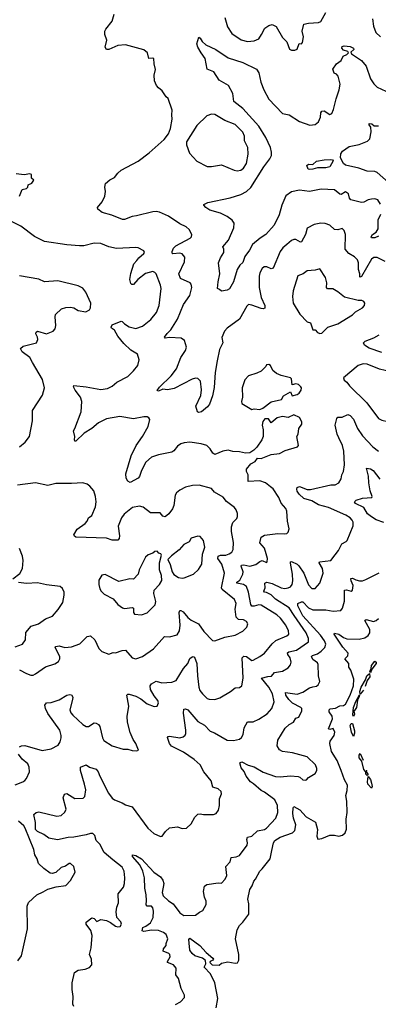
# Model space of a CAD drawing. Extents: x 2057697 to 2160550, y 827490 to 1016834.
# Tile 502 of 509: x 2143546 to 2146725, y 999395 to 1008118. Entities that reach past the tile are written whole.
import ezdxf

# ---------------------------------------------------------------- set-up
doc = ezdxf.new("R2010")
doc.units = 0

msp = doc.modelspace()

# ---------------------------------------------------------------- linework, layer by layer
at = {"layer": '0CON20XD'}
for points in [[(2146785, 1005975.8), (2146715, 1006009.4), (2146685, 1006009.4), (2146665.4, 1005994.6), (2146575, 1005842.9), (2146565, 1005836), (2146559.5, 1005839.5), (2146559.4, 1005865), (2146548.6, 1005905), (2146549.6, 1005965), (2146540.9, 1005990.9), (2146515, 1006017.8), (2146464.3, 1006045), (2146430.9, 1006085), (2146433.6, 1006213.6), (2146420.7, 1006250.7), (2146405, 1006266.7), (2146365, 1006257.1), (2146335, 1006259.2), (2146296.3, 1006296.3), (2146255, 1006311.9), (2146215, 1006314.4), (2146155, 1006302), (2146095, 1006270), (2146079.5, 1006215), (2146045, 1006149.4), (2146035, 1006145.6), (2145995, 1006168.8), (2145975, 1006169.1), (2145955, 1006161.1), (2145914, 1006126), (2145877.1, 1006095), (2145855.6, 1006065), (2145792.7, 1005917.3), (2145775, 1005910), (2145737, 1005927), (2145712.4, 1005927.6), (2145695, 1005914), (2145674.7, 1005875.3), (2145669.3, 1005845), (2145670, 1005745), (2145687.2, 1005655), (2145719.6, 1005585), (2145718.3, 1005561.7), (2145705, 1005555.8), (2145685, 1005558.9), (2145605, 1005589.2), (2145575, 1005593.3), (2145559.5, 1005580.5), (2145495.4, 1005464.6), (2145385, 1005385.8), (2145361.1, 1005358.9), (2145338.6, 1005301.4), (2145347.1, 1005255), (2145316, 1005195), (2145295.4, 1005095.4), (2145278.8, 1004991.2), (2145270.3, 1004859.7), (2145253.8, 1004785), (2145227.9, 1004712.1), (2145210.7, 1004689.3), (2145156.2, 1004645), (2145135, 1004638.8), (2145122.5, 1004645), (2145106.2, 1004695), (2145151.9, 1004788.1), (2145158.9, 1004838.9), (2145147.8, 1004915), (2145125, 1004940), (2145105, 1004942.3), (2145075, 1004933.8), (2144915, 1004849.5), (2144855, 1004838.8), (2144815, 1004843.3), (2144775, 1004826.7), (2144765, 1004832.5), (2144785, 1004863.3), (2144888.6, 1004961.4), (2144936.3, 1005023.7), (2144974.2, 1005125), (2145015, 1005186.7), (2145025.8, 1005215), (2145005.8, 1005275), (2144977.6, 1005297.6), (2144875, 1005302.2), (2144835, 1005296.7), (2144830.8, 1005305), (2144852.8, 1005337.2), (2144885, 1005371.4), (2144945.6, 1005465), (2144998.1, 1005595), (2145054.4, 1005675), (2145072.5, 1005745), (2145066, 1005775), (2145056.2, 1005785), (2144971.2, 1005825), (2144956.2, 1005865), (2145007.4, 1005972.6), (2145010.8, 1006015), (2144985, 1006042.5), (2144965, 1006050), (2144903.4, 1006043.4), (2144898, 1006048), (2144897.8, 1006065), (2144907.9, 1006092.1), (2144931.4, 1006115), (2145058.3, 1006181.7), (2145068.8, 1006195), (2145071.2, 1006215), (2145047.9, 1006257.9), (2145022.1, 1006282.1), (2144965, 1006309.4), (2144866.4, 1006376.4), (2144785, 1006411.9), (2144755, 1006418.1), (2144725, 1006415.6), (2144581.2, 1006381.2), (2144542.5, 1006375), (2144475, 1006347.1), (2144457.9, 1006347.9), (2144362.5, 1006385), (2144278.3, 1006408.3), (2144240, 1006440), (2144236.2, 1006455), (2144277.5, 1006505), (2144300, 1006555), (2144305.8, 1006595), (2144300, 1006635), (2144306.7, 1006665), (2144345, 1006698.8), (2144385, 1006718.8), (2144415, 1006758.8), (2144445, 1006783.8), (2144595, 1006864), (2144695, 1006938), (2144826.7, 1007055), (2144865, 1007107.5), (2144883.8, 1007155), (2144898.6, 1007235), (2144894, 1007275), (2144898.8, 1007315), (2144860.7, 1007420.7), (2144843.9, 1007433.9), (2144807.7, 1007487.7), (2144775, 1007512.5), (2144757.5, 1007535), (2144740, 1007575), (2144737.5, 1007625), (2144750, 1007675), (2144737, 1007727), (2144735, 1007772.5), (2144725, 1007778), (2144690, 1007775), (2144678, 1007825), (2144645, 1007850), (2144485, 1007895.7), (2144415, 1007889.4), (2144335, 1007852.9), (2144314.3, 1007854.3), (2144303.3, 1007875), (2144318.8, 1007935), (2144300, 1007985), (2144301.2, 1008015), (2144310, 1008035), (2144366.7, 1008105), (2144383.3, 1008165)], [(2145365.5, 1008135.5), (2145388.1, 1008055), (2145425.8, 1007995), (2145508.7, 1007938.7), (2145565, 1007924.3), (2145625, 1007931.4), (2145665, 1007949.2), (2145690, 1007985), (2145717.8, 1008042.2), (2145754.5, 1008065.5), (2145785, 1008076.2), (2145818.3, 1008058.3), (2145875, 1007961.2), (2145915, 1007920), (2145937, 1007857), (2145955, 1007847.5), (2145985, 1007847.5), (2146005, 1007857.5), (2146024.1, 1007905.9), (2146045, 1007903.3), (2146053.3, 1007915), (2146061.5, 1007965), (2146050.9, 1008015), (2146063.6, 1008076.4), (2146105, 1008086.9), (2146195, 1008092.5), (2146215, 1008101.2), (2146258.6, 1008181.4)], [(2146673.1, 1008125), (2146680.8, 1008059.2), (2146703.6, 1008003.6), (2146744.6, 1007964.6)], [(2146744.3, 1006484.3), (2146721.4, 1006521.4), (2146695, 1006530), (2146665, 1006528.6), (2146635, 1006521.4), (2146595, 1006500.6), (2146575, 1006498.9), (2146480.2, 1006520.2), (2146469.1, 1006535), (2146460, 1006575), (2146435, 1006591.4), (2146395, 1006569.2), (2146385, 1006570.8), (2146335, 1006609.4), (2146217, 1006617), (2146115, 1006596.5), (2146025, 1006608.5), (2145955, 1006591.2), (2145905, 1006557.1), (2145870.9, 1006475), (2145845, 1006388), (2145801.4, 1006298.6), (2145728.1, 1006215), (2145677.4, 1006182.6), (2145608.6, 1006125), (2145584.3, 1006075), (2145541.7, 1006018.3), (2145524.4, 1005965.6), (2145496.9, 1005943.1), (2145475, 1005903.8), (2145440.6, 1005795), (2145405, 1005733.3), (2145385, 1005721.2), (2145335, 1005712.5), (2145318.3, 1005728.3), (2145300, 1005735), (2145304.4, 1005795), (2145320.9, 1005865), (2145309.2, 1005965), (2145325, 1006006.7), (2145356.2, 1006055), (2145356.2, 1006085), (2145347.5, 1006105), (2145398.2, 1006165), (2145444.4, 1006275), (2145447.1, 1006315), (2145430.7, 1006340.7), (2145383.9, 1006373.9), (2145325, 1006404.5), (2145230.7, 1006430.7), (2145196.7, 1006455), (2145177.5, 1006475), (2145178.3, 1006481.7), (2145215, 1006498), (2145410.6, 1006539.4), (2145505, 1006568.9), (2145555, 1006595.5), (2145595, 1006630), (2145710.9, 1006815), (2145763.1, 1006885), (2145777.7, 1006915), (2145778.9, 1006945), (2145767.8, 1006985), (2145727.1, 1007075), (2145665, 1007174.5), (2145525, 1007332.1), (2145445, 1007392), (2145434.5, 1007465), (2145395.4, 1007535.4), (2145315, 1007581.2), (2145268, 1007655), (2145208.3, 1007678.3), (2145189.4, 1007775), (2145154.6, 1007824.6), (2145125.8, 1007875), (2145116.2, 1007905), (2145135, 1007962.5), (2145146.2, 1007955), (2145162, 1007925), (2145194.5, 1007894.5), (2145284.5, 1007854.5), (2145395, 1007779.4), (2145525, 1007737.1), (2145645, 1007678.8), (2145665.7, 1007645.7), (2145682.5, 1007565), (2145709.4, 1007495), (2145753, 1007413), (2145875, 1007287.1), (2145933.6, 1007273.6), (2146026.7, 1007215), (2146117.3, 1007182.7), (2146165, 1007189.4), (2146195, 1007214), (2146212.9, 1007255), (2146215, 1007292.5), (2146225, 1007306), (2146245, 1007310), (2146295, 1007276.2), (2146312.5, 1007287.5), (2146328.8, 1007321.2), (2146350, 1007415), (2146377.8, 1007495), (2146385.6, 1007545), (2146367.9, 1007617.9), (2146355, 1007633.8), (2146332.5, 1007645), (2146320.7, 1007679.3), (2146354.2, 1007725), (2146394.4, 1007755), (2146412.9, 1007795), (2146445, 1007810.4), (2146460, 1007825), (2146455.8, 1007835.8), (2146417, 1007847), (2146400, 1007865), (2146405, 1007880), (2146423, 1007887), (2146475, 1007879.1), (2146504.5, 1007865), (2146506.6, 1007853.4), (2146480.8, 1007829.2), (2146485.9, 1007815), (2146575, 1007757.1), (2146617.1, 1007705), (2146655.8, 1007595), (2146685, 1007548.8), (2146715, 1007521.2), (2146792.5, 1007485)], [(2145475, 1006777.1), (2145505, 1006784.2), (2145528.3, 1006801.7), (2145555.8, 1006845), (2145570.8, 1006925), (2145569.4, 1006985), (2145538.5, 1007045), (2145538.9, 1007085), (2145522.4, 1007122.4), (2145455, 1007188.6), (2145364.7, 1007224.7), (2145275, 1007278), (2145245, 1007282), (2145203.4, 1007266.6), (2145115, 1007181.2), (2145023.3, 1007035), (2145025, 1007010), (2145050, 1006935), (2145116.7, 1006865), (2145207.7, 1006817.7), (2145245, 1006815.8), (2145335, 1006832.9), (2145446, 1006784), (2145475, 1006777.1)], [(2146815, 1006676.1), (2146715, 1006764.6), (2146695, 1006772.5), (2146625, 1006776.9), (2146552.6, 1006802.6), (2146435, 1006828.1), (2146415, 1006844.4), (2146388.7, 1006895), (2146392.1, 1006927.9), (2146406.2, 1006953.8), (2146465, 1006992.9), (2146555, 1007012.2), (2146628, 1007042), (2146648.7, 1007061.3), (2146660.8, 1007125), (2146657.5, 1007165), (2146643.8, 1007185), (2146645, 1007196.7), (2146667.5, 1007195), (2146688.3, 1007178.3), (2146725, 1007176)], [(2146115, 1006790), (2146104, 1006794), (2146092, 1006825), (2146105, 1006838.8), (2146145, 1006834), (2146176.3, 1006863.7), (2146245, 1006875.6), (2146305, 1006880.3), (2146319.5, 1006875), (2146325, 1006865.8), (2146295, 1006814.2), (2146260, 1006805), (2146185, 1006804), (2146145, 1006794.3), (2146115, 1006790)], [(2143543.3, 1006555), (2143567, 1006613), (2143605, 1006622.5), (2143616.7, 1006635), (2143620, 1006655), (2143655, 1006670), (2143670, 1006695), (2143650, 1006715), (2143650, 1006745), (2143635, 1006752.5), (2143585, 1006742.5), (2143515, 1006752.5)], [(2143542.9, 1001677.1), (2143562.5, 1001685), (2143592.9, 1001687.1), (2143745, 1001644.2), (2143825, 1001658), (2143888.2, 1001691.8), (2143905, 1001720), (2143913.5, 1001755), (2143914.4, 1001775), (2143901.5, 1001825), (2143795, 1001971.2), (2143774.3, 1002015), (2143768, 1002045), (2143782.5, 1002065), (2143825, 1002068.8), (2143895, 1002092.5), (2143965, 1002134), (2143990.8, 1002139.2), (2144005, 1002137.5), (2144015.7, 1002115.7), (2144015.5, 1002094.5), (2143991.2, 1002005), (2143997.9, 1001977.9), (2144015.6, 1001955), (2144105, 1001872.5), (2144135, 1001855.8), (2144155, 1001855.8), (2144205, 1001887.1), (2144225, 1001885.7), (2144244.3, 1001874.3), (2144257.5, 1001855), (2144279.4, 1001755), (2144291.7, 1001731.7), (2144365, 1001684.2), (2144463.9, 1001653.9), (2144503.6, 1001656.4), (2144543.6, 1001643.6), (2144585, 1001640), (2144600, 1001645), (2144576.7, 1001705), (2144552.1, 1001742.1), (2144525, 1001803.3), (2144502.2, 1001895), (2144498.1, 1001945), (2144514.4, 1002035), (2144496.2, 1002135), (2144505, 1002143.8), (2144516.1, 1002143.9), (2144576.2, 1002125), (2144620, 1002100), (2144675, 1002056.2), (2144737, 1002033), (2144765, 1002037.5), (2144776.2, 1002065), (2144771.2, 1002085), (2144736.9, 1002126.9), (2144704.6, 1002184.6), (2144703.5, 1002215), (2144715, 1002234.2), (2144755, 1002257.1), (2144805, 1002243.1), (2144895, 1002248.9), (2144934.2, 1002265), (2144999.1, 1002370.9), (2145036.4, 1002415), (2145055, 1002458), (2145075, 1002474.3), (2145085, 1002477.5), (2145095, 1002470), (2145115.2, 1002415.2), (2145120.9, 1002305), (2145133.2, 1002205), (2145143.6, 1002175), (2145165, 1002144.2), (2145208.8, 1002105), (2145225, 1002098.6), (2145275, 1002095.7), (2145320.3, 1002109.7), (2145415, 1002165.8), (2145455, 1002198.6), (2145495, 1002202), (2145514.1, 1002215.9), (2145525.4, 1002284.6), (2145517, 1002463), (2145531.5, 1002478.5), (2145556.9, 1002476.9), (2145605, 1002440), (2145615, 1002443.8), (2145675, 1002475.8), (2145715, 1002505.7), (2145782.6, 1002587.4), (2145815, 1002617.5), (2145915, 1002660), (2145930.6, 1002675), (2145930, 1002705), (2145905.5, 1002755), (2145858.1, 1002815), (2145825.7, 1002845.7), (2145685, 1002930), (2145665, 1002933.8), (2145625, 1002920.6), (2145602.8, 1002922.8), (2145595, 1002938), (2145575.2, 1003045.2), (2145555.5, 1003095), (2145530, 1003115), (2145471.8, 1003125), (2145471.5, 1003135), (2145496.6, 1003153.4), (2145524.7, 1003205), (2145526.5, 1003225), (2145508.5, 1003275), (2145510.8, 1003285), (2145532.4, 1003287.6), (2145586.7, 1003275), (2145638.9, 1003291.1), (2145675, 1003319.2), (2145695, 1003326), (2145735, 1003310), (2145740, 1003315), (2145741.2, 1003345), (2145731.2, 1003385), (2145716.2, 1003435), (2145675, 1003482.5), (2145687, 1003533), (2145715, 1003551.5), (2145835, 1003566.9), (2145897, 1003563), (2145912.9, 1003567.1), (2145925, 1003578.8), (2145934.2, 1003605.8), (2145918.8, 1003675), (2145915, 1003762.5), (2145905, 1003786), (2145865, 1003833.8), (2145844.3, 1003885), (2145791.4, 1003961.4), (2145769.4, 1003979.4), (2145723.3, 1004013.3), (2145675, 1004032.9), (2145572.5, 1004025), (2145571.1, 1004085), (2145555.7, 1004115), (2145556.7, 1004135), (2145595, 1004183.3), (2145632.5, 1004205), (2145655, 1004232.5), (2145685, 1004231.4), (2145775, 1004264.3), (2145847.5, 1004275), (2145899.1, 1004300.9), (2146007, 1004333), (2146017.5, 1004345), (2146003.8, 1004425), (2146013.3, 1004445), (2146021.2, 1004495), (2146046.4, 1004533.6), (2146046.2, 1004555), (2146025, 1004593.8), (2145975, 1004616.2), (2145925, 1004594.2), (2145875, 1004603.3), (2145828.3, 1004591.7), (2145775, 1004547.5), (2145750.7, 1004580.7), (2145717.5, 1004582.5), (2145702.3, 1004557.7), (2145694.1, 1004525.9), (2145704, 1004485), (2145704, 1004425), (2145692.9, 1004395), (2145648.3, 1004331.7), (2145622, 1004305), (2145585, 1004280), (2145548.3, 1004278.3), (2145495, 1004288.8), (2145435, 1004291.2), (2145395, 1004304), (2145345.6, 1004294.4), (2145275, 1004264.3), (2145257.3, 1004277.3), (2145235, 1004316.7), (2145205.9, 1004345.9), (2145155, 1004360), (2145055, 1004374.2), (2145005, 1004370), (2144975, 1004360.6), (2144945, 1004338.1), (2144912.6, 1004297.4), (2144895, 1004285.6), (2144777.1, 1004262.9), (2144715, 1004241.8), (2144665, 1004197.1), (2144624.4, 1004125), (2144608.8, 1004071.2), (2144596.7, 1004055), (2144525, 1004016.7), (2144505, 1004030), (2144490, 1004055), (2144488, 1004095), (2144535.5, 1004254.5), (2144577.1, 1004345), (2144635.7, 1004425), (2144684.2, 1004515), (2144698.8, 1004575), (2144689.5, 1004589.5), (2144675, 1004598), (2144645, 1004598.1), (2144555, 1004582.2), (2144435, 1004600.8), (2144315, 1004581.5), (2144245, 1004546.5), (2144185.4, 1004494.6), (2144116, 1004455), (2144045, 1004383.3), (2144033.3, 1004383.3), (2144031.2, 1004395), (2144035.8, 1004424.2), (2144023.8, 1004475), (2144036.2, 1004495), (2144092, 1004645), (2144095.8, 1004735), (2144084, 1004774), (2144036.6, 1004836.6), (2144024.3, 1004865), (2144025, 1004877.5), (2144135, 1004866.5), (2144265, 1004840), (2144325, 1004850), (2144365, 1004870.8), (2144406.2, 1004905), (2144505, 1004958), (2144555, 1005006.2), (2144592, 1005055), (2144605.8, 1005105), (2144590.6, 1005155), (2144530.7, 1005190.7), (2144469.8, 1005249.8), (2144417.3, 1005315), (2144386.5, 1005366.5), (2144360, 1005385), (2144355.7, 1005395), (2144365.8, 1005415), (2144445, 1005445.8), (2144455, 1005444), (2144475, 1005424.2), (2144515, 1005395.6), (2144575, 1005381.9), (2144635, 1005403.1), (2144709.8, 1005460.2), (2144758.9, 1005525), (2144781.5, 1005585), (2144800.5, 1005735), (2144795.5, 1005765), (2144754.4, 1005865), (2144745, 1005878.1), (2144725.4, 1005885.4), (2144660.5, 1005869.5), (2144593.3, 1005816.7), (2144555, 1005771.4), (2144540.8, 1005770.8), (2144530.6, 1005780.6), (2144522.5, 1005815), (2144531.2, 1005868.8), (2144556.8, 1005955), (2144585, 1005983.1), (2144600.7, 1006009.3), (2144646.2, 1006045), (2144652.5, 1006055), (2144645, 1006070), (2144595.8, 1006095.8), (2144575, 1006100), (2144405, 1006089.2), (2144335, 1006104.3), (2144264.2, 1006135.8), (2144205, 1006138.6), (2144115, 1006115.6), (2144075, 1006114.4), (2143965, 1006122.9), (2143765, 1006153.1), (2143676.8, 1006196.8), (2143555, 1006288.8), (2143438.3, 1006348.3)], [(2146725, 1006200.8), (2146695, 1006185.8), (2146665.6, 1006185.6), (2146662.7, 1006195), (2146673.8, 1006215), (2146705.2, 1006234.8), (2146723.1, 1006265), (2146724.7, 1006345), (2146745.6, 1006395.6)], [(2146205, 1005338), (2146225, 1005340), (2146276.7, 1005395), (2146365, 1005423.1), (2146496.8, 1005503.2), (2146521.2, 1005528.8), (2146583.8, 1005565), (2146601.2, 1005585), (2146603.8, 1005605), (2146595, 1005620), (2146578.8, 1005628.8), (2146545, 1005630), (2146425, 1005659.2), (2146365, 1005708), (2146322.1, 1005732.1), (2146275, 1005731.9), (2146266.4, 1005746.4), (2146267.4, 1005787.4), (2146258, 1005835), (2146205, 1005911.2), (2146165, 1005897.5), (2146095, 1005892.9), (2146058.8, 1005865), (2146010.5, 1005849.5), (2145969.4, 1005715), (2145964.2, 1005665), (2145969.2, 1005605), (2146029.7, 1005509.7), (2146095, 1005442), (2146125, 1005433.3), (2146145, 1005370), (2146165, 1005370), (2146187, 1005347), (2146205, 1005338)], [(2143545, 1004333.8), (2143596, 1004375), (2143632, 1004425), (2143659.2, 1004565), (2143660, 1004655), (2143748.3, 1004791.7), (2143766, 1004855), (2143749.1, 1004929.1), (2143660.5, 1005080.5), (2143635.4, 1005125.4), (2143567.8, 1005175), (2143554.2, 1005205), (2143575.7, 1005224.3), (2143696.2, 1005255), (2143707.5, 1005285), (2143704.2, 1005305), (2143688, 1005335), (2143690.8, 1005349.2), (2143705, 1005358), (2143785, 1005336), (2143843, 1005357), (2143861.7, 1005378.3), (2143867, 1005407), (2143860, 1005485), (2143863.8, 1005505), (2143917.5, 1005555), (2143955, 1005568.8), (2143995, 1005570), (2144025, 1005563.8), (2144065, 1005541.2), (2144131.7, 1005528.3), (2144163.6, 1005546.4), (2144173.3, 1005565), (2144176.7, 1005605), (2144133.3, 1005705), (2144105, 1005740), (2144065, 1005760), (2143885, 1005803.3), (2143765, 1005796.7), (2143715, 1005820), (2143545, 1005848.8)], [(2146755, 1005169.1), (2146645, 1005207.3), (2146602, 1005235), (2146592, 1005255), (2146609.5, 1005270.5), (2146685, 1005298.1), (2146732, 1005325)], [(2145603.6, 1004663.6), (2145625, 1004668.8), (2145675, 1004663.8), (2145702.5, 1004675), (2145775, 1004732.5), (2145867.5, 1004752.5), (2145885, 1004786.2), (2145945, 1004820), (2145960, 1004785), (2146005, 1004796.2), (2146021.7, 1004808.3), (2146040, 1004835), (2146043.3, 1004855), (2146038.8, 1004865), (2146016.1, 1004886.1), (2145995, 1004892.5), (2145961.7, 1004881.7), (2145956.2, 1004935), (2145946.1, 1004946.1), (2145865, 1004965.8), (2145823, 1004983), (2145789.5, 1005009.5), (2145770, 1005055), (2145755, 1005062.5), (2145735, 1005060), (2145727.5, 1005045), (2145687.5, 1005005), (2145647.5, 1004985), (2145575, 1004963.3), (2145541.7, 1004928.3), (2145518, 1004855), (2145520, 1004775), (2145511.2, 1004735), (2145516.1, 1004716.1), (2145603.6, 1004663.6)], [(2146805, 1004558), (2146885, 1004563.8), (2146925.6, 1004584.4), (2146936, 1004605), (2146942, 1004645), (2146929.2, 1004715), (2146897.6, 1004797.6), (2146894.4, 1004925), (2146885.7, 1004955), (2146871.2, 1004975), (2146835, 1004998.6), (2146735, 1005022.2), (2146625, 1005065.5), (2146591.3, 1005068.7), (2146545, 1005054.2), (2146417.5, 1004945), (2146422.5, 1004925), (2146445, 1004906.7), (2146468, 1004875), (2146623.6, 1004723.6), (2146725.7, 1004585.7), (2146755, 1004570), (2146805, 1004558)], [(2144370.5, 1000675), (2144295, 1000741.1), (2144255, 1000813.8), (2144225, 1000846.7), (2144210.6, 1000890.6), (2144195, 1000907.1), (2144175, 1000909.4), (2144135, 1000897.1), (2144025, 1000876.1), (2143975, 1000872.9), (2143880.9, 1000850.9), (2143805, 1000867.1), (2143759.4, 1000899.4), (2143705, 1000925.8), (2143687.1, 1000945), (2143687.5, 1001005), (2143670, 1001075), (2143691.2, 1001095), (2143715, 1001099.4), (2143875, 1001062.5), (2143912.7, 1001067.3), (2143945, 1001096.7), (2143957.3, 1001122.7), (2143932.5, 1001225), (2143942.5, 1001257.5), (2143965, 1001261.9), (2144035, 1001218.5), (2144109.1, 1001220.9), (2144123.2, 1001236.8), (2144132.7, 1001295), (2144121.3, 1001345), (2144084.5, 1001465.5), (2144083.9, 1001496.1), (2144135, 1001516.7), (2144165, 1001496), (2144225, 1001479.2), (2144242.7, 1001455), (2144255.4, 1001415.4), (2144333.3, 1001265), (2144365, 1001222.5), (2144385, 1001207.1), (2144455, 1001180), (2144485, 1001161.4), (2144543, 1001143), (2144682, 1000955), (2144735, 1000906.7), (2144795, 1000882.5), (2144810, 1000885), (2144837.5, 1000925), (2144875, 1000957.5), (2144945, 1000966), (2144985, 1000951.2), (2145023.6, 1000956.4), (2145065, 1000992.5), (2145097.7, 1001052.3), (2145125, 1001078.8), (2145145, 1001083.8), (2145175, 1001076.7), (2145265, 1001076.2), (2145286.7, 1001085), (2145308.8, 1001115), (2145318, 1001155), (2145316, 1001215), (2145335, 1001260), (2145330.7, 1001280.7), (2145305, 1001303.3), (2145257.7, 1001317.7), (2145242, 1001375), (2145178, 1001455), (2145144.2, 1001515), (2145091.4, 1001565), (2144999, 1001629), (2144891.2, 1001681.2), (2144872.5, 1001705), (2144855, 1001760), (2144862, 1001768), (2144875, 1001770), (2144965, 1001754.6), (2144995.9, 1001764.1), (2145011.7, 1001778.3), (2145017.9, 1001795), (2145017.7, 1001825), (2144998.9, 1001975), (2145001.4, 1002008.6), (2145015, 1002014), (2145035, 1002002.9), (2145125, 1001901.1), (2145185, 1001866.9), (2145235.6, 1001815.6), (2145271.3, 1001801.3), (2145385, 1001735.6), (2145441.1, 1001731.1), (2145495, 1001742.5), (2145512.4, 1001757.6), (2145526.7, 1001785), (2145534.6, 1001845.4), (2145565, 1001898.8), (2145615, 1001897.5), (2145665, 1001921.5), (2145740.5, 1001969.5), (2145780.6, 1002015), (2145800.5, 1002075), (2145787.2, 1002145), (2145755.2, 1002205.2), (2145689.2, 1002285), (2145745, 1002300), (2145778, 1002302), (2145804.2, 1002335), (2145875, 1002346.5), (2145925, 1002376.9), (2145947.1, 1002402.9), (2145951.8, 1002425), (2145943.8, 1002463.8), (2145921.5, 1002495), (2145920.8, 1002509.2), (2145932.9, 1002517.1), (2145998.3, 1002531.7), (2146105, 1002606.2), (2146106.9, 1002635), (2146084, 1002685), (2145979.6, 1002839.6), (2145935, 1002907.1), (2145813.6, 1002985), (2145775, 1003022.8), (2145735, 1003042.7), (2145715, 1003045.8), (2145708.9, 1003055), (2145722.9, 1003085), (2145718.9, 1003125), (2145735.4, 1003134.6), (2145785, 1003123.7), (2145865, 1003085.4), (2145895, 1003078.5), (2145925, 1003083.6), (2145945, 1003094.4), (2145960.5, 1003115), (2145966.1, 1003145), (2145962.9, 1003205), (2145945.8, 1003304.2), (2145946.2, 1003313.8), (2145955, 1003317.1), (2146005, 1003294.5), (2146020.6, 1003280.6), (2146064.3, 1003214.3), (2146105, 1003110.8), (2146135, 1003079.4), (2146165, 1003077.5), (2146205.6, 1003124.4), (2146235.6, 1003215), (2146230, 1003255), (2146200, 1003305), (2146204.3, 1003315), (2146302.9, 1003327.1), (2146342.5, 1003377.5), (2146372.9, 1003415), (2146400, 1003475), (2146440, 1003495), (2146448, 1003505), (2146502, 1003635), (2146502.5, 1003665), (2146492.5, 1003685), (2146476, 1003705), (2146437.9, 1003727.9), (2146282, 1003795), (2146195, 1003820), (2146135, 1003856.5), (2146065, 1003875.6), (2146024.4, 1003915), (2146005, 1003942), (2146002.2, 1003957.8), (2146005.8, 1003974.2), (2146025, 1003982), (2146094.7, 1003954.7), (2146125, 1003954.7), (2146303.4, 1003996.6), (2146342.7, 1003997.3), (2146374.1, 1004015.9), (2146395, 1004050), (2146402, 1004085), (2146415.7, 1004114.3), (2146425.8, 1004175), (2146420, 1004295), (2146406.7, 1004345), (2146376.2, 1004413.8), (2146358.6, 1004445), (2146342.9, 1004525), (2146356.2, 1004585), (2146365, 1004596), (2146405, 1004597.1), (2146455, 1004620), (2146475, 1004611.4), (2146505, 1004580), (2146541.5, 1004495), (2146585, 1004430.6), (2146676.7, 1004335), (2146725, 1004295.6)], [(2146775, 1003662.2), (2146705, 1003687.6), (2146663.4, 1003713.4), (2146629.9, 1003739.9), (2146595.2, 1003795.2), (2146522.1, 1003832.1), (2146512.5, 1003845), (2146528.4, 1003861.6), (2146585, 1003879.6), (2146666, 1003885), (2146669.2, 1003895), (2146653.5, 1003945), (2146641.5, 1004015), (2146637.5, 1004075), (2146620, 1004145), (2146655, 1004138.5), (2146678.1, 1004125), (2146737.1, 1004047.1)], [(2143545, 1002358.2), (2143605, 1002324.5), (2143645, 1002311.8), (2143665, 1002312.2), (2143686.2, 1002323.8), (2143775, 1002384.3), (2143858.8, 1002411.2), (2143888.8, 1002431.2), (2143901.2, 1002455), (2143902, 1002475), (2143861.2, 1002555), (2143866.2, 1002563.8), (2143895, 1002569.5), (2143945, 1002557.3), (2144005, 1002560.6), (2144080.2, 1002589.8), (2144145, 1002654), (2144175, 1002658), (2144211.2, 1002625), (2144247.7, 1002547.7), (2144275, 1002520), (2144336.7, 1002496.7), (2144375, 1002512), (2144395, 1002508), (2144455, 1002530), (2144485, 1002532), (2144543.2, 1002463.2), (2144575, 1002456.2), (2144635, 1002476), (2144731.2, 1002545), (2144828.1, 1002651.9), (2144875, 1002649.1), (2144943, 1002667), (2144961.9, 1002705), (2144967, 1002753), (2144958.1, 1002865), (2144965, 1002883.3), (2144975, 1002884.2), (2144995, 1002872.9), (2145035, 1002823.1), (2145065, 1002797.8), (2145132.2, 1002765), (2145178.9, 1002698.9), (2145255, 1002618), (2145275, 1002616.2), (2145363.8, 1002646.2), (2145455, 1002664.4), (2145525, 1002700.8), (2145558.6, 1002735), (2145566.9, 1002765), (2145557.1, 1002785), (2145529.8, 1002799.8), (2145485, 1002803.2), (2145464.7, 1002825), (2145454.8, 1002895), (2145464.5, 1002945), (2145449.7, 1002979.7), (2145341.1, 1003071.1), (2145333.6, 1003083.6), (2145361.5, 1003215), (2145338.5, 1003295), (2145302.5, 1003345), (2145306.4, 1003363.6), (2145324.8, 1003375.2), (2145372.5, 1003375), (2145404, 1003386), (2145425, 1003400), (2145437, 1003423), (2145440, 1003485), (2145423.3, 1003583.3), (2145422.5, 1003625), (2145435.9, 1003664.1), (2145470.7, 1003699.3), (2145477.5, 1003715), (2145477, 1003743), (2145466.2, 1003775), (2145451.2, 1003795), (2145379.3, 1003849.3), (2145349.1, 1003889.1), (2145273.1, 1003933.1), (2145245.8, 1003965.8), (2145136.4, 1003993.6), (2145078.3, 1003991.7), (2145015, 1003976), (2144965, 1003948.8), (2144935, 1003926.7), (2144924.2, 1003905.8), (2144912.2, 1003815), (2144901.1, 1003785), (2144868.9, 1003741.1), (2144835, 1003712.9), (2144815, 1003720), (2144790.3, 1003750.3), (2144705, 1003750), (2144639.4, 1003799.4), (2144607.2, 1003807.2), (2144545, 1003796.4), (2144471.7, 1003738.3), (2144449.6, 1003705), (2144418, 1003632), (2144432, 1003545), (2144428.2, 1003521.8), (2144415, 1003507.4), (2144366.8, 1003506.8), (2144315, 1003525.7), (2144045, 1003533.3), (2144030.7, 1003540.7), (2144026.7, 1003555), (2144054.2, 1003605), (2144125, 1003655.8), (2144142.9, 1003675), (2144156.7, 1003703.3), (2144185.5, 1003724.5), (2144217, 1003803), (2144224.2, 1003845), (2144217.5, 1003895), (2144202, 1003945), (2144168.8, 1003985), (2144144.2, 1004004.2), (2144105, 1004016), (2144005, 1004007.5), (2143865, 1004008.9), (2143795, 1003991.9), (2143685, 1004015.4), (2143525.5, 1003994.5)], [(2144985, 1003170), (2145005, 1003173.3), (2145087.5, 1003205), (2145132.3, 1003247.7), (2145160, 1003295), (2145167, 1003383), (2145186.9, 1003445), (2145176.2, 1003505), (2145145, 1003540), (2145125, 1003543.3), (2145067, 1003523), (2145047.7, 1003492.3), (2145000.7, 1003469.3), (2144959.5, 1003420.5), (2144890.8, 1003369.2), (2144860, 1003335), (2144880.9, 1003290.9), (2144896.8, 1003226.8), (2144911.7, 1003201.7), (2144955, 1003176.2), (2144985, 1003170)], [(2143486.2, 1003165), (2143547.6, 1003212.4), (2143570, 1003255), (2143575.8, 1003325.8), (2143570, 1003365), (2143544, 1003434)], [(2144625, 1002844.2), (2144675.8, 1002864.2), (2144748, 1002935), (2144752.3, 1002962.3), (2144736.4, 1003033.6), (2144738.8, 1003065), (2144786.2, 1003115), (2144805, 1003150), (2144804.2, 1003195), (2144786.2, 1003245), (2144784, 1003305), (2144803, 1003373), (2144797.5, 1003385), (2144780.7, 1003390.7), (2144765, 1003410), (2144743, 1003407), (2144725, 1003391.2), (2144685, 1003376.2), (2144661.2, 1003355), (2144605.6, 1003245), (2144596.7, 1003205), (2144555, 1003160), (2144523.6, 1003163.6), (2144425, 1003141.2), (2144305, 1003203.3), (2144275, 1003197.5), (2144248.3, 1003151.7), (2144247.5, 1003115), (2144257.5, 1003075), (2144267.5, 1003055), (2144295, 1003027.5), (2144375, 1002986.7), (2144417, 1002937), (2144456.4, 1002906.4), (2144475, 1002900), (2144541.7, 1002911.7), (2144553.8, 1002903.8), (2144555.8, 1002865), (2144562.2, 1002852.2), (2144625, 1002844.2)], [(2144927.7, 999392.3), (2144972, 999418), (2145006.7, 999455), (2145006.2, 999475), (2144976.7, 999535), (2144953.9, 999623.9), (2144928.8, 999655), (2144934, 999715), (2144908.8, 999745), (2144857.5, 999765), (2144856.2, 999775), (2144878.6, 999815), (2144878, 999835), (2144868, 999845), (2144817.3, 999865), (2144820, 999885), (2144845.7, 999915), (2144845.6, 999935), (2144858.5, 999975), (2144843.1, 1000013.1), (2144821.9, 1000031.9), (2144775, 1000050), (2144715, 1000052.1), (2144645, 1000040.8), (2144631.2, 1000045), (2144636.7, 1000075), (2144665, 1000087.8), (2144705, 1000117.9), (2144729.3, 1000165), (2144731.3, 1000221.3), (2144725, 1000248.8), (2144713, 1000263), (2144675, 1000265.8), (2144665.6, 1000275.6), (2144670, 1000315), (2144665.8, 1000365.8), (2144655.4, 1000424.6), (2144651.5, 1000515), (2144636.1, 1000575), (2144610.4, 1000630.4), (2144547.1, 1000705), (2144545, 1000720), (2144575, 1000714.3), (2144625, 1000683.3), (2144734.4, 1000564.4), (2144793.8, 1000525), (2144813.8, 1000495), (2144822.2, 1000465), (2144808.5, 1000385), (2144818.8, 1000355), (2144865, 1000311.8), (2144905.3, 1000285.3), (2144966.7, 1000206.7), (2145002.1, 1000182.1), (2145105, 1000183.8), (2145139.5, 1000210.5), (2145170, 1000225), (2145198.3, 1000278.3), (2145197.7, 1000307.7), (2145184, 1000345), (2145176, 1000395), (2145185, 1000442.5), (2145205, 1000457.5), (2145305, 1000470), (2145335, 1000467.5), (2145367.1, 1000505), (2145381.4, 1000535), (2145372.9, 1000615), (2145412.7, 1000657.3), (2145420, 1000695), (2145465, 1000700), (2145495, 1000714.3), (2145562.2, 1000805), (2145565.4, 1000825), (2145560, 1000855), (2145565.6, 1000874.4), (2145605, 1000884.4), (2145655, 1000931.4), (2145715, 1000942.9), (2145735, 1000954.3), (2145815.7, 1001045), (2145833.1, 1001095), (2145831.4, 1001155), (2145807.1, 1001205), (2145715, 1001272.9), (2145685, 1001288.2), (2145618.8, 1001348.8), (2145590.8, 1001365), (2145552, 1001415), (2145535, 1001457.5), (2145509.3, 1001489.3), (2145497.5, 1001535), (2145515, 1001542), (2145572.5, 1001512.5), (2145625, 1001498.5), (2145705, 1001450.8), (2145813.6, 1001413.6), (2145855, 1001408.9), (2145945, 1001419.2), (2146015, 1001412), (2146028.3, 1001408.3), (2146056.7, 1001385), (2146075, 1001380), (2146087, 1001383), (2146106.4, 1001403.6), (2146165, 1001440), (2146181.2, 1001465), (2146181.2, 1001485), (2146167.3, 1001517.3), (2146095, 1001587.5), (2145965, 1001622.5), (2145875, 1001636), (2145850.3, 1001650.3), (2145828.8, 1001685), (2145833.8, 1001735), (2145899.3, 1001840.7), (2145935.5, 1001874.5), (2145972.5, 1001895), (2145995, 1001929.2), (2146020.7, 1001939.3), (2146046.9, 1001995), (2146045.8, 1002014.2), (2146038.6, 1002025), (2145965, 1002064), (2145932, 1002095), (2145904.6, 1002135), (2145902.6, 1002157.4), (2146005, 1002142.1), (2146055, 1002160), (2146115, 1002198.8), (2146145, 1002206.2), (2146175.9, 1002214.1), (2146192.5, 1002225), (2146206.2, 1002255), (2146195.8, 1002305), (2146192, 1002405), (2146185, 1002418.8), (2146145, 1002450), (2146133.7, 1002476.3), (2146141.2, 1002485), (2146185, 1002500), (2146216.9, 1002523.1), (2146250, 1002555), (2146259.6, 1002585), (2146247.5, 1002615), (2146212.4, 1002665), (2146054.8, 1002835), (2146012.6, 1002925), (2146011.9, 1002945), (2146045, 1002960.6), (2146055, 1002959.4), (2146106, 1002906), (2146145, 1002888.8), (2146258.6, 1002888.6), (2146325, 1002878.1), (2146392.5, 1002885), (2146407.1, 1002902.9), (2146426, 1002965), (2146425.7, 1003064.3), (2146442.6, 1003067.4), (2146485, 1003053.8), (2146495.8, 1003064.2), (2146501.1, 1003105), (2146484.6, 1003145), (2146482.2, 1003167.8), (2146495, 1003171.5), (2146525, 1003154.5), (2146557.3, 1003147.3), (2146585, 1003147.5), (2146615, 1003157.5), (2146733, 1003217)], [(2143505, 1002562.9), (2143571.2, 1002585), (2143597.8, 1002625), (2143601.9, 1002688.1), (2143648, 1002745), (2143713.3, 1002765), (2143775, 1002808.8), (2143835.6, 1002834.4), (2143887.3, 1002892.7), (2143928.8, 1002955), (2143940.7, 1003019.3), (2143938.8, 1003045), (2143925, 1003080), (2143905, 1003097.5), (2143785, 1003110), (2143705, 1003127.5), (2143605, 1003124.2), (2143535, 1003132)], [(2145288.9, 999365), (2145303.5, 999445), (2145276.1, 999585), (2145235.9, 999665), (2145181.9, 999725), (2145197.3, 999752.7), (2145193.3, 999783.3), (2145165, 999803.7), (2145099.2, 999825), (2145075.8, 999845), (2145053.3, 999875), (2145047.9, 999937.9), (2145045, 999970), (2145055, 999981.4), (2145143.8, 999915), (2145198.5, 999855), (2145257.1, 999805), (2145262.5, 999795), (2145258.8, 999785), (2145235, 999775.6), (2145232.5, 999765), (2145252, 999745), (2145315, 999742), (2145335, 999760), (2145389.5, 999770.5), (2145455, 999758.6), (2145476.4, 999763.6), (2145487.3, 999785), (2145487.9, 999835), (2145459.5, 999975), (2145473.3, 1000053.3), (2145495, 1000094), (2145525, 1000122), (2145575.8, 1000195), (2145578, 1000285), (2145566.7, 1000325), (2145587, 1000413), (2145608, 1000445), (2145620, 1000485), (2145636.7, 1000505), (2145674.2, 1000575.8), (2145695.8, 1000594.2), (2145766.2, 1000685), (2145782.3, 1000757.7), (2145794.2, 1000825), (2145807.5, 1000845), (2145855, 1000875.5), (2145965, 1000915.4), (2145985, 1000934.2), (2145992.4, 1000985), (2145971.8, 1001045), (2145967.1, 1001085), (2145969.2, 1001135), (2145975, 1001146.2), (2146029.1, 1001119.1), (2146085, 1001055.6), (2146169.1, 1001009.1), (2146185.8, 1000945), (2146180, 1000885), (2146187.5, 1000857.5), (2146225, 1000864), (2146295, 1000892), (2146335, 1000892), (2146375, 1000883.8), (2146405.9, 1000894.1), (2146430, 1000915), (2146442.5, 1000947.5), (2146438.5, 1001035), (2146447.8, 1001095), (2146444.6, 1001195), (2146436.9, 1001245), (2146448.6, 1001288.6), (2146451.8, 1001335), (2146423.7, 1001383.7), (2146394.7, 1001465), (2146361.2, 1001555), (2146310.3, 1001635), (2146293.5, 1001705), (2146296.8, 1001725), (2146334.4, 1001775), (2146340, 1001805), (2146325, 1001837.5), (2146295, 1001830), (2146284.2, 1001835), (2146320, 1001925), (2146316.8, 1001946.8), (2146290, 1001985), (2146287.7, 1002002.3), (2146297.9, 1002012.1), (2146345, 1002018.1), (2146385, 1002039.5), (2146415, 1002042.8), (2146435, 1002054), (2146475.2, 1002135), (2146504.8, 1002215), (2146507.1, 1002275), (2146480, 1002355), (2146462.5, 1002382.5), (2146463.6, 1002415), (2146428.5, 1002455), (2146455, 1002483.1), (2146457.1, 1002505), (2146410.3, 1002560.3), (2146334.2, 1002675), (2146337, 1002683), (2146375, 1002674.6), (2146415, 1002645.5), (2146446.3, 1002633.7), (2146555, 1002628.5), (2146605, 1002641.2), (2146635, 1002663.3), (2146648.2, 1002685), (2146648.7, 1002715), (2146604.3, 1002795.7), (2146616.9, 1002803.1), (2146682.6, 1002787.4), (2146705, 1002796.2), (2146725, 1002813.5)], [(2146655, 1002332), (2146648.1, 1002345), (2146661.2, 1002368.8), (2146665.6, 1002395), (2146695, 1002435.6), (2146705, 1002426), (2146704.3, 1002415), (2146666.9, 1002363.1), (2146655, 1002332)], [(2146593.4, 1002177), (2146565, 1002141.2), (2146561.7, 1002165), (2146573, 1002205), (2146611.4, 1002268.6), (2146624.3, 1002305), (2146647, 1002327), (2146650.1, 1002296.3), (2146649.6, 1002295.4), (2146626.3, 1002263.7), (2146607.9, 1002209.1)], [(2146505, 1001945.7), (2146498.3, 1001958.3), (2146504.8, 1002025), (2146525, 1002078.1), (2146557, 1002137), (2146555, 1002117.5), (2146541.2, 1002088.8), (2146531.2, 1002025), (2146515, 1001997.1), (2146506.4, 1001993.6), (2146513.5, 1001965), (2146505, 1001945.7)], [(2146505, 1001766.7), (2146487.5, 1001805), (2146474.6, 1001865), (2146485, 1001882.9), (2146495, 1001882), (2146515, 1001818.8), (2146515, 1001796.7), (2146505, 1001766.7)], [(2143505, 1001340), (2143572.5, 1001365), (2143591.2, 1001378.8), (2143606, 1001395), (2143634.2, 1001455), (2143630.6, 1001495), (2143617.5, 1001525), (2143568.1, 1001568.1), (2143535, 1001612)], [(2146620.6, 1001469.4), (2146618.3, 1001458.3), (2146633.6, 1001426.4), (2146625, 1001422.9), (2146614.1, 1001435), (2146612.9, 1001455), (2146596.9, 1001475), (2146578.2, 1001548.2), (2146555, 1001578.8), (2146555, 1001602.5), (2146564, 1001616), (2146589.2, 1001558)], [(2146665, 1001309.4), (2146632.1, 1001345), (2146628.1, 1001365), (2146635, 1001412.5), (2146655.3, 1001386.8), (2146665, 1001354.2), (2146671.3, 1001325), (2146665, 1001309.4)], [(2143529.8, 999780.2), (2143562, 999825), (2143616, 1000065), (2143611.2, 1000265), (2143625, 1000297.5), (2143698.8, 1000365), (2143755, 1000390), (2143794.1, 1000415.9), (2143870, 1000435), (2143953.6, 1000446.4), (2143995, 1000492.5), (2144038.8, 1000565), (2144026.7, 1000615), (2143995, 1000642.5), (2143985, 1000642.5), (2143951.7, 1000618.3), (2143915, 1000606.7), (2143867.7, 1000562.3), (2143835, 1000553.8), (2143815, 1000556.7), (2143758.8, 1000598.8), (2143713.2, 1000643.2), (2143701.1, 1000685), (2143680.5, 1000720.5), (2143671.8, 1000765), (2143595.3, 1000955), (2143582.1, 1000975), (2143535, 1001016.7)], [(2144026.6, 999376.6), (2144015.7, 999395), (2144020.8, 999465), (2144012.5, 999525), (2144011.5, 999585), (2144032.1, 999677.9), (2144065, 999698.2), (2144125, 999707.1), (2144165, 999721.2), (2144186.7, 999745), (2144181.2, 999795), (2144163.5, 999835), (2144179.4, 999895), (2144188.9, 1000005), (2144177.6, 1000047.6), (2144135.8, 1000105), (2144135.9, 1000124.1), (2144185, 1000160), (2144205.4, 1000155.4), (2144229.3, 1000129.3), (2144265, 1000147.1), (2144315, 1000138.6), (2144351.1, 1000121.1), (2144395, 1000087.1), (2144415, 1000080.6), (2144435.4, 1000084.6), (2144449.2, 1000105), (2144442, 1000125), (2144407.5, 1000165), (2144402, 1000215), (2144406.9, 1000255), (2144422.9, 1000295), (2144418.8, 1000375), (2144465, 1000433.8), (2144475.7, 1000465), (2144478.1, 1000515), (2144470.6, 1000575), (2144455, 1000609.2), (2144370.5, 1000675)]]:
    msp.add_lwpolyline(points, dxfattribs=at)

doc.saveas('drawing.dxf')
